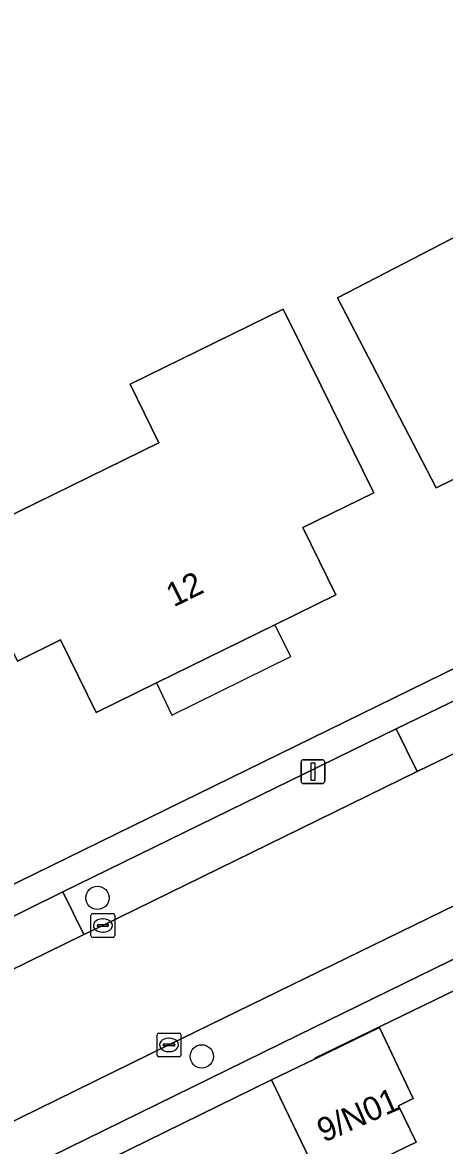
# Model space of a CAD drawing. Extents: x 160455 to 162082, y 388339 to 389736.
# Drawn here: x 160698.26 to 160715.98, y 389312.09 to 389359.25 of the extents above; entities that cross this region are included whole.
import ezdxf

# ---------------------------------------------------------------- set-up
doc = ezdxf.new("R2010")
doc.units = 0
for name, color, linetype in [('IMGEO_Boom', 7, 'Continuous'), ('IMGEO_Erf', 7, 'Continuous'), ('IMGEO_Kolk', 7, 'Continuous'), ('IMGEO_Lichtmast', 7, 'Continuous'), ('IMGEO_Pand', 7, 'Continuous'), ('IMGEO_Pand_nummerreeks', 7, 'Continuous'), ('IMGEO_Pand_overbouw', 7, 'Continuous'), ('IMGEO_Parkeervlak_open', 7, 'Continuous'), ('IMGEO_Rijbaan_lokaal_gesloten', 7, 'Continuous'), ('IMGEO_Voetpad_open', 7, 'Continuous')]:
    doc.layers.add(name, color=color, linetype=linetype)

msp = doc.modelspace()

# ---------------------------------------------------------------- linework, layer by layer
at = {"layer": 'IMGEO_Boom'}
for centre in [(160701.406, 389322.489), (160705.786, 389315.833)]:
    msp.add_circle(centre, 0.489, dxfattribs=at)
at = {"layer": 'IMGEO_Erf'}
for points in [[(160728.848, 389359.251), (160730.99, 389355.864), (160733.661, 389351.637), (160730.244, 389349.475), (160729.952, 389350.09), (160727.85, 389349.091), (160729.159, 389346.338), (160724.25, 389343.935), (160720.545, 389342.122), (160715.62, 389339.712), (160713.321, 389344.153), (160711.489, 389347.69), (160720.999, 389352.615), (160720.444, 389353.686), (160723.499, 389355.268), (160724.054, 389354.197), (160724.833, 389354.6), (160724.98, 389354.317), (160726.467, 389355.087), (160725.271, 389357.399)], [(160710.797, 389343.985), (160713.002, 389339.497), (160710.027, 389338.037), (160711.412, 389335.215), (160708.855, 389333.96), (160703.883, 389331.52), (160701.348, 389330.276), (160699.851, 389333.323), (160698.046, 389332.436), (160695.907, 389336.788), (160697.703, 389337.67), (160697.37, 389338.349), (160703.982, 389341.599), (160702.775, 389344.056), (160709.208, 389347.217)]]:
    msp.add_lwpolyline(points, close=True, dxfattribs=at)
for points in [[(160681.711, 389315.141), (160716.583, 389332.215)], [(160740.296, 389330.183), (160710.526, 389315.762), (160710.544, 389315.737), (160713.248, 389317.044), (160714.666, 389314.062), (160714.045, 389313.762), (160714.784, 389312.233), (160710.883, 389310.347), (160708.707, 389314.849), (160687.141, 389304.262)]]:
    msp.add_lwpolyline(points, dxfattribs=at)
at = {"layer": 'IMGEO_Kolk'}
for p, q in [((160701.134, 389320.903), (160701.134, 389321.755)), ((160701.209, 389321.829), (160702.061, 389321.829)), ((160702.135, 389321.755), (160702.135, 389320.903)), ((160701.393, 389321.323), (160701.393, 389321.335)), ((160701.831, 389321.286), (160701.433, 389321.286)), ((160701.436, 389321.372), (160701.834, 389321.372)), ((160701.622, 389321.609), (160701.647, 389321.609)), ((160701.877, 389321.335), (160701.877, 389321.323)), ((160702.061, 389320.829), (160701.209, 389320.829)), ((160701.645, 389321.049), (160701.62, 389321.049)), ((160703.91, 389315.888), (160703.91, 389316.74)), ((160703.985, 389316.814), (160704.837, 389316.814)), ((160704.398, 389316.594), (160704.423, 389316.594)), ((160704.911, 389316.74), (160704.911, 389315.888)), ((160704.169, 389316.308), (160704.169, 389316.32)), ((160704.607, 389316.271), (160704.209, 389316.271)), ((160704.212, 389316.357), (160704.61, 389316.357)), ((160704.653, 389316.32), (160704.653, 389316.308)), ((160704.837, 389315.814), (160703.985, 389315.814)), ((160704.421, 389316.034), (160704.396, 389316.034))]:
    msp.add_line(p, q, dxfattribs=at)
for points in [[(160701.134, 389320.903), (160701.134, 389321.755)], [(160701.209, 389321.829), (160702.061, 389321.829)], [(160702.135, 389321.755), (160702.135, 389320.903)], [(160702.061, 389320.829), (160701.209, 389320.829)], [(160703.91, 389315.888), (160703.91, 389316.74)], [(160703.985, 389316.814), (160704.837, 389316.814)], [(160704.911, 389316.74), (160704.911, 389315.888)], [(160704.837, 389315.814), (160703.985, 389315.814)]]:
    msp.add_lwpolyline(points, dxfattribs=at)
for centre, radius, start, end in [((160701.211, 389321.753), 0.0765, 91.552, 178.448), ((160701.211, 389321.753), 0.0765, 91.552, 178.448), ((160702.059, 389321.753), 0.0765, 1.552, 88.448), ((160702.059, 389321.753), 0.0765, 1.552, 88.448), ((160701.433, 389321.332), 0.0403, 85.8775, 175.7526), ((160701.43, 389321.322), 0.0366, 178.938, 274.7102), ((160701.834, 389321.329), 0.043, 264.8664, 352.4533), ((160701.838, 389321.334), 0.0386, 1.7309, 96.639), ((160701.211, 389320.905), 0.0765, 181.552, 268.448), ((160701.211, 389320.905), 0.0765, 181.552, 268.448), ((160702.059, 389320.905), 0.0765, 271.552, 358.448), ((160702.059, 389320.905), 0.0765, 271.552, 358.448), ((160703.987, 389316.738), 0.0765, 91.552, 178.448), ((160703.987, 389316.738), 0.0765, 91.552, 178.448), ((160704.835, 389316.738), 0.0765, 1.552, 88.448), ((160704.835, 389316.738), 0.0765, 1.552, 88.448), ((160704.209, 389316.317), 0.0403, 85.8775, 175.7526), ((160704.206, 389316.307), 0.0366, 178.938, 274.7102), ((160704.61, 389316.314), 0.043, 264.8664, 352.4533), ((160704.614, 389316.319), 0.0386, 1.7309, 96.639), ((160703.987, 389315.89), 0.0765, 181.552, 268.448), ((160703.987, 389315.89), 0.0765, 181.552, 268.448), ((160704.835, 389315.89), 0.0765, 271.552, 358.448), ((160704.835, 389315.89), 0.0765, 271.552, 358.448)]:
    msp.add_arc(centre, radius, start, end, dxfattribs=at)
for centre, major_axis, ratio, start_param, end_param in [((160701.621, 389321.329), (-0.387, 0.002), 0.722429, 4.712389, 7.853982), ((160701.646, 389321.329), (-0.39, 0.002), 0.717154, 1.570796, 4.712389), ((160704.397, 389316.314), (-0.387, 0.002), 0.722429, 4.712389, 7.853982), ((160704.422, 389316.314), (-0.39, 0.002), 0.717154, 1.570796, 4.712389)]:
    msp.add_ellipse(centre, major_axis=major_axis, ratio=ratio, start_param=start_param, end_param=end_param, dxfattribs=at)
at = {"layer": 'IMGEO_Lichtmast'}
for p, q in [((160709.955, 389327.389), (160709.955, 389328.189)), ((160709.955, 389328.189), (160709.955, 389327.389)), ((160710.055, 389328.289), (160710.845, 389328.289)), ((160710.845, 389328.289), (160710.055, 389328.289)), ((160710.945, 389328.189), (160710.945, 389327.389)), ((160710.945, 389327.389), (160710.945, 389328.189)), ((160710.845, 389327.289), (160710.055, 389327.289)), ((160710.055, 389327.289), (160710.845, 389327.289))]:
    msp.add_line(p, q, dxfattribs=at)
msp.add_lwpolyline([(160710.375, 389328.164), (160710.525, 389328.164), (160710.525, 389327.414), (160710.375, 389327.414), (160710.375, 389328.164)], dxfattribs=at)
for centre, start, end in [((160710.055, 389328.189), 90, 180), ((160710.055, 389328.189), 90, 180), ((160710.845, 389328.189), 0, 90), ((160710.845, 389328.189), 360, 90), ((160710.055, 389327.389), 180, 270), ((160710.055, 389327.389), 180, 270), ((160710.845, 389327.389), 270, 0), ((160710.845, 389327.389), 270, 0)]:
    msp.add_arc(centre, 0.1, start, end, dxfattribs=at)
at = {"layer": 'IMGEO_Pand'}
for points in [[(160730.99, 389355.864), (160728.848, 389359.251), (160725.271, 389357.399), (160726.467, 389355.087), (160724.98, 389354.317), (160724.833, 389354.6), (160724.054, 389354.197), (160723.499, 389355.268), (160720.444, 389353.686), (160720.999, 389352.615), (160711.489, 389347.69), (160713.321, 389344.153), (160715.62, 389339.712), (160720.545, 389342.122), (160724.25, 389343.935), (160729.159, 389346.338), (160727.85, 389349.091), (160729.952, 389350.09), (160730.244, 389349.475), (160733.661, 389351.637)], [(160703.883, 389331.52), (160708.855, 389333.96), (160711.412, 389335.215), (160710.027, 389338.037), (160713.002, 389339.497), (160710.797, 389343.985), (160709.208, 389347.217), (160702.775, 389344.056), (160703.982, 389341.599), (160697.37, 389338.349), (160697.703, 389337.67), (160695.907, 389336.788), (160698.046, 389332.436), (160699.851, 389333.323), (160701.348, 389330.276)], [(160713.248, 389317.044), (160710.544, 389315.737), (160708.707, 389314.849), (160710.883, 389310.347), (160714.784, 389312.233), (160714.045, 389313.762), (160714.666, 389314.062)]]:
    msp.add_lwpolyline(points, close=True, dxfattribs=at)
at = {"layer": 'IMGEO_Pand_overbouw'}
msp.add_lwpolyline([(160703.883, 389331.52), (160704.522, 389330.165), (160709.529, 389332.625), (160708.855, 389333.96)], close=True, dxfattribs=at)
at = {"layer": 'IMGEO_Parkeervlak_open'}
msp.add_lwpolyline([(160719.867, 389323.864), (160704.398, 389316.312), (160688.721, 389308.622), (160688.172, 389308.335), (160689.045, 389306.539), (160709.836, 389316.725), (160737.049, 389330.036), (160735.351, 389333.479), (160733.178, 389331.902), (160732.371, 389331.321)], dxfattribs=at)
msp.add_lwpolyline([(160699.946, 389322.745), (160700.828, 389320.945), (160701.634, 389321.329), (160714.827, 389327.794), (160713.943, 389329.582)], close=True, dxfattribs=at)
at = {"layer": 'IMGEO_Rijbaan_lokaal_gesloten'}
msp.add_lwpolyline([(160717.965, 389329.319), (160717.802, 389329.234), (160714.827, 389327.794), (160701.634, 389321.329), (160700.828, 389320.945), (160697.696, 389319.416), (160685.803, 389313.539), (160685.583, 389313.453), (160688.172, 389308.335), (160688.721, 389308.622), (160704.398, 389316.312), (160719.867, 389323.864)], dxfattribs=at)
at = {"layer": 'IMGEO_Voetpad_open'}
for points in [[(160739.622, 389335.235), (160741.171, 389332.046), (160737.049, 389330.036), (160709.836, 389316.725), (160689.045, 389306.539), (160684.729, 389304.435), (160684.54, 389304.825)], [(160716.583, 389332.215), (160681.711, 389315.141), (160678.774, 389313.692), (160678.375, 389313.489)], [(160680.607, 389312.738), (160680.404, 389313.145), (160684.689, 389315.265), (160696.829, 389321.208), (160699.946, 389322.745), (160713.943, 389329.582), (160717.073, 389331.099)], [(160683.777, 389302.633), (160684.17, 389302.827), (160687.058, 389304.227), (160687.141, 389304.262), (160708.707, 389314.849), (160710.544, 389315.737), (160710.526, 389315.762), (160740.296, 389330.183)]]:
    msp.add_lwpolyline(points, dxfattribs=at)
for points in [[(160713.943, 389329.582), (160714.827, 389327.794), (160717.802, 389329.234), (160717.965, 389329.319), (160717.073, 389331.099)], [(160699.946, 389322.745), (160696.829, 389321.208), (160697.696, 389319.416), (160700.828, 389320.945)]]:
    msp.add_lwpolyline(points, close=True, dxfattribs=at)

# ---------------------------------------------------------------- texts
at = {"layer": 'IMGEO_Pand_nummerreeks'}
for s, rotation, p in [('12', 26.1399, (160704.607, 389334.683)), ('9/N01', 23.7491, (160710.907, 389312.203))]:
    msp.add_text(s, height=1, rotation=rotation, dxfattribs=at).set_placement(p)

doc.saveas('drawing.dxf')
